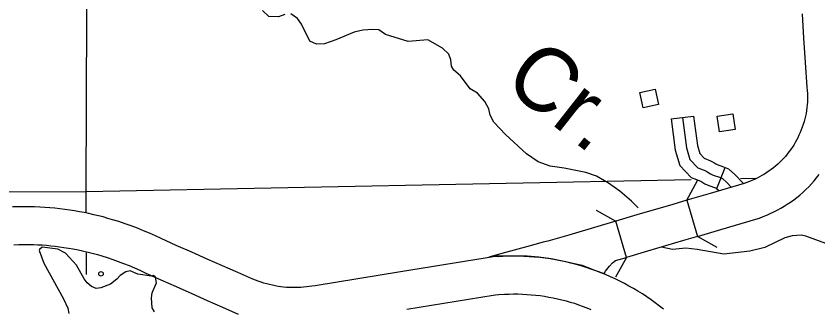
# Model space of a CAD drawing. Extents: x -19 to 366, y -4 to 359.
# Drawn here: x 132.38 to 133.386, y 199.92 to 200.288 of the extents above; entities that cross this region are included whole.
import ezdxf

# ---------------------------------------------------------------- set-up
doc = ezdxf.new("R2010")
doc.units = 0
for name, color, linetype in [('Level 10', 7, 'Continuous'), ('Level 32', 7, 'Continuous'), ('Level 35', 7, 'Continuous'), ('Level 37', 7, 'Continuous'), ('Level 5', 7, 'Continuous'), ('Level 56', 7, 'Continuous'), ('Level 57', 7, 'Continuous'), ('Level 60', 7, 'Continuous'), ('Level 9', 7, 'Continuous')]:
    doc.layers.add(name, color=color, linetype=linetype)

msp = doc.modelspace()

# ---------------------------------------------------------------- linework, layer by layer
at = {"layer": 'Level 10'}
for p, q in [((133.2215, 200.0563), (133.2349, 200.0109)), ((133.1459, 199.9847), (133.1325, 200.0301))]:
    msp.add_line(p, q, dxfattribs=at)
for points in [[(133.3662, 200.2902), (133.3682, 200.2597), (133.3702, 200.2291), (133.3723, 200.1983), (133.3727, 200.1941), (133.3729, 200.1905), (133.3731, 200.1868), (133.373, 200.1833), (133.3729, 200.1797), (133.3727, 200.1761), (133.3723, 200.1726), (133.3718, 200.169), (133.3712, 200.1654), (133.3705, 200.1619), (133.3697, 200.1584), (133.3687, 200.155), (133.3677, 200.1516), (133.3665, 200.1481), (133.3652, 200.1448), (133.3638, 200.1414), (133.3623, 200.1381), (133.3608, 200.1348), (133.3592, 200.1318), (133.3575, 200.1287), (133.3557, 200.1257), (133.3538, 200.1227), (133.3518, 200.1198), (133.3497, 200.117), (133.3475, 200.1142), (133.3453, 200.1115), (133.343, 200.1089), (133.3406, 200.1063), (133.3381, 200.1038), (133.3357, 200.1015), (133.3332, 200.0994), (133.3305, 200.0972), (133.3276, 200.0951), (133.3248, 200.0931), (133.3219, 200.0911), (133.3189, 200.0892), (133.3159, 200.0875), (133.3128, 200.0858), (133.3097, 200.0842), (133.3065, 200.0826), (133.3033, 200.0812), (133.3001, 200.0799), (133.2968, 200.0787), (133.2936, 200.0776), (133.2509, 200.065)], [(133.2643, 200.0196), (133.308, 200.0325), (133.3128, 200.0341), (133.3173, 200.0358), (133.3219, 200.0377), (133.3263, 200.0396), (133.3307, 200.0417), (133.3351, 200.044), (133.3394, 200.0463), (133.3436, 200.0488), (133.3477, 200.0514), (133.3518, 200.0541), (133.3557, 200.057), (133.3596, 200.0599), (133.3634, 200.0629), (133.3673, 200.0663), (133.3711, 200.0698), (133.3746, 200.0733), (133.378, 200.0769), (133.3813, 200.0807), (133.3845, 200.0846), (133.3875, 200.0885)], [(133.2509, 200.065), (133.2215, 200.0563)], [(133.2215, 200.0563), (133.204, 200.0511), (133.159, 200.0379), (133.1325, 200.0301)], [(132.9809, 199.9859), (132.9685, 199.9839), (132.8624, 199.9666), (132.7551, 199.9492), (132.7511, 199.9485), (132.7476, 199.948), (132.7441, 199.9476), (132.7405, 199.9472), (132.737, 199.947), (132.7334, 199.9468), (132.7298, 199.9468), (132.7263, 199.9468), (132.7227, 199.9469), (132.7191, 199.9471), (132.7156, 199.9474), (132.7122, 199.9478), (132.7087, 199.9483), (132.7051, 199.9489), (132.7015, 199.9497), (132.6979, 199.9505), (132.6943, 199.9514), (132.6908, 199.9524), (132.6873, 199.9535), (132.6838, 199.9547), (132.6803, 199.956), (132.677, 199.9573), (132.658, 199.9656), (132.6387, 199.9741), (132.6194, 199.9826), (132.6002, 199.9912), (132.5809, 199.9998), (132.5618, 200.0084), (132.5547, 200.0117), (132.5472, 200.0151), (132.5396, 200.0182), (132.532, 200.0213), (132.5243, 200.0242), (132.5166, 200.027), (132.5088, 200.0296), (132.5009, 200.032), (132.4951, 200.0337), (132.4892, 200.0354), (132.4832, 200.0369), (132.4772, 200.0383), (132.4713, 200.0396), (132.4652, 200.0409), (132.4592, 200.042), (132.4533, 200.043), (132.4472, 200.044), (132.441, 200.0449), (132.4347, 200.0457), (132.4283, 200.0464), (132.422, 200.047), (132.4157, 200.0475), (132.4094, 200.0479), (132.4029, 200.0482), (132.3958, 200.0483), (132.389, 200.0483), (132.382, 200.0482), (132.3751, 200.048)], [(133.1325, 200.0301), (133.1139, 200.0247), (133.0733, 200.0124), (133.047, 200.0051), (133.0414, 200.0036), (133.0205, 199.9978), (132.994, 199.9907), (132.9732, 199.9851), (132.9822, 199.9865), (133.005, 199.9867), (133.0212, 199.9865), (133.0357, 199.9853), (133.0512, 199.9831), (133.0676, 199.9799), (133.0901, 199.9749), (133.107, 199.9683), (133.1178, 199.9643)], [(133.2349, 200.0109), (133.2643, 200.0196)], [(133.2349, 200.0109), (133.2174, 200.0057), (133.1723, 199.9925), (133.1459, 199.9847)], [(132.377, 200.0006), (132.3831, 200.0008), (132.3893, 200.0009), (132.3955, 200.0009), (132.4016, 200.0009), (132.4069, 200.0006), (132.4125, 200.0003), (132.418, 199.9999), (132.4235, 199.9993), (132.429, 199.9987), (132.4344, 199.998), (132.4399, 199.9972), (132.4455, 199.9963), (132.4509, 199.9954), (132.4562, 199.9944), (132.4614, 199.9933), (132.4666, 199.9922), (132.4718, 199.9909), (132.477, 199.9896), (132.4821, 199.9882), (132.4872, 199.9867), (132.4942, 199.9845), (132.5011, 199.9822), (132.508, 199.9797), (132.5148, 199.9772), (132.5216, 199.9745), (132.5284, 199.9716), (132.535, 199.9686), (132.542, 199.9654), (132.5615, 199.9566), (132.5809, 199.948), (132.6002, 199.9393), (132.6196, 199.9308), (132.639, 199.9222), (132.6587, 199.9136)], [(133.1072, 199.968), (133.1013, 199.9701), (133.0951, 199.9721), (133.0888, 199.9741), (133.0826, 199.9759), (133.0762, 199.9775), (133.0697, 199.9791), (133.0632, 199.9804), (133.0567, 199.9817), (133.0501, 199.9827), (133.0436, 199.9837), (133.037, 199.9845), (133.0304, 199.9851), (133.0237, 199.9856), (133.0171, 199.9859), (133.0105, 199.9861), (133.0038, 199.9862), (132.9972, 199.9861), (132.9906, 199.9858), (132.9857, 199.9855), (132.9809, 199.9859)], [(133.1178, 199.9643), (133.1197, 199.9675), (133.1244, 199.9737), (133.1284, 199.9777), (133.1319, 199.9806), (133.1459, 199.9847)], [(133.1922, 199.9197), (133.1872, 199.9237), (133.182, 199.9276), (133.1767, 199.9315), (133.1713, 199.9352), (133.1658, 199.9388), (133.1603, 199.9422), (133.1547, 199.9456), (133.149, 199.9488), (133.1432, 199.9519), (133.1374, 199.9549), (133.1316, 199.9577), (133.1256, 199.9605), (133.1196, 199.9631), (133.1135, 199.9655), (133.1072, 199.968)], [(132.87, 199.9198), (132.9784, 199.9375), (132.9815, 199.9379)], [(132.9815, 199.9379), (132.9856, 199.9381), (132.9929, 199.9385), (132.9985, 199.9387), (133.004, 199.9388), (133.0096, 199.9388), (133.0152, 199.9386), (133.0208, 199.9383), (133.0263, 199.9379), (133.0319, 199.9374), (133.0374, 199.9367), (133.0429, 199.9359), (133.0484, 199.935), (133.0539, 199.934), (133.0594, 199.9329), (133.0648, 199.9316), (133.07, 199.9302), (133.0753, 199.9287), (133.0806, 199.9271), (133.0858, 199.9253), (133.0904, 199.9237)], [(133.0904, 199.9237), (133.0962, 199.9215), (133.1013, 199.9194)]]:
    msp.add_lwpolyline(points, dxfattribs=at)
at = {"layer": 'Level 32'}
for p, q in [((133.2019, 200.1584), (133.2301, 200.1621)), ((133.2591, 200.0712), (133.2699, 200.0975))]:
    msp.add_line(p, q, dxfattribs=at)
for points in [[(133.216, 200.1603), (133.2211, 200.1221), (133.2255, 200.1076), (133.2353, 200.0971), (133.2453, 200.0932), (133.248, 200.0916), (133.2511, 200.0895), (133.2546, 200.088), (133.2626, 200.0852), (133.2662, 200.0837), (133.2718, 200.0786), (133.2777, 200.0724)], [(133.2301, 200.1621), (133.235, 200.1252), (133.2381, 200.1149), (133.2435, 200.1092), (133.2515, 200.106), (133.2556, 200.1036), (133.258, 200.102), (133.2598, 200.1012), (133.2676, 200.0985), (133.2699, 200.0975)], [(133.2019, 200.1584), (133.2071, 200.1191), (133.2129, 200.1002), (133.2271, 200.0851), (133.2391, 200.0803), (133.2404, 200.0796), (133.2441, 200.077), (133.2494, 200.0747), (133.2575, 200.0719), (133.2591, 200.0712)], [(133.2699, 200.0975), (133.2739, 200.0959), (133.2818, 200.0887), (133.2923, 200.0777)], [(133.2585, 200.0715), (133.2618, 200.0685)]]:
    msp.add_lwpolyline(points, dxfattribs=at)
at = {"layer": 'Level 35'}
for points in [[(132.7171, 200.2893), (132.7092, 200.2865), (132.6971, 200.2871), (132.689, 200.2946)], [(133.1607, 200.0467), (133.1522, 200.0553), (133.1377, 200.0676), (133.1231, 200.078), (133.1082, 200.0865), (133.0949, 200.0913), (133.0676, 200.0966), (133.0501, 200.099), (133.0349, 200.1048), (133.0204, 200.1145), (132.9939, 200.1388), (132.9792, 200.1545), (132.9749, 200.1632), (132.9729, 200.1711), (132.9682, 200.1805), (132.959, 200.1907), (132.9498, 200.1962), (132.9375, 200.2127), (132.929, 200.2198), (132.9263, 200.2247), (132.9254, 200.2327), (132.9227, 200.2395), (132.915, 200.2473), (132.8967, 200.2577), (132.8717, 200.2554), (132.8436, 200.2642), (132.8352, 200.2701), (132.8276, 200.2708), (132.8151, 200.2698), (132.8042, 200.2674), (132.7812, 200.2576), (132.7669, 200.2528), (132.7567, 200.2523), (132.7483, 200.256), (132.7381, 200.2775), (132.7331, 200.2846), (132.7247, 200.2902)], [(133.4228, 199.9971), (133.4101, 199.9985), (133.3961, 200.0021), (133.3708, 200.0115), (133.3654, 200.0125), (133.3537, 200.0117), (133.3444, 200.0093), (133.3194, 199.9973), (133.3008, 199.9924), (133.2681, 199.9889), (133.2344, 199.9947), (133.2202, 199.9964), (133.2036, 199.9948), (133.1897, 199.9976)]]:
    msp.add_lwpolyline(points, dxfattribs=at)
at = {"layer": 'Level 37'}
for points in [[(133.2215, 200.0563), (133.2351, 200.0812)], [(133.1076, 200.0438), (133.1325, 200.0301)], [(133.2598, 199.9973), (133.2349, 200.0109)], [(133.1459, 199.9847), (133.1322, 199.9598)]]:
    msp.add_lwpolyline(points, dxfattribs=at)
at = {"layer": 'Level 5'}
for points in [[(132.4676, 200.0674), (132.4715, 201.0786)], [(132.4676, 200.0674), (133.2269, 200.0824)], [(133.2889, 200.0836), (133.3084, 200.084)], [(131.8744, 200.0656), (132.4676, 200.0674)], [(132.4678, 200.0415), (132.4676, 200.0674)], [(132.4682, 199.9633), (132.4681, 199.9905)]]:
    msp.add_lwpolyline(points, dxfattribs=at)
at = {"layer": 'Level 56'}
for points in [[(133.182, 200.1957), (133.1861, 200.1764), (133.1668, 200.1722), (133.1626, 200.1915)], [(133.2793, 200.1647), (133.2821, 200.1451), (133.2625, 200.1423), (133.2597, 200.1619)]]:
    msp.add_lwpolyline(points, close=True, dxfattribs=at)
at = {"layer": 'Level 57'}
msp.add_circle((132.4864, 199.9641), 0.00284, dxfattribs=at)
at = {"layer": 'Level 60'}
for points in [[(139.4406, 1.5315), (139.2511, 10.1473), (139.0608, 18.7633), (138.8699, 27.3793), (138.6784, 35.9956), (138.4861, 44.6119), (138.2932, 53.2285), (138.0997, 61.8451), (137.9055, 70.4619), (137.7106, 79.0789), (137.5151, 87.6959), (137.319, 96.3132), (137.1221, 104.9306), (136.9247, 113.5481), (136.7265, 122.1658), (136.5278, 130.7836), (136.3283, 139.4016), (136.1282, 148.0197), (135.9275, 156.6379), (135.7261, 165.2564), (135.5241, 173.8749), (135.3214, 182.4936), (135.1181, 191.1125), (134.9141, 199.7315), (134.7095, 208.3506), (134.5043, 216.9699), (134.2984, 225.5894), (134.0919, 234.209), (133.8847, 242.8288), (133.6769, 251.4487), (133.4685, 260.0687), (133.2594, 268.6889), (133.0497, 277.3093), (132.8393, 285.9298), (132.6283, 294.5504), (132.4167, 303.1713), (132.2044, 311.7922), (131.9916, 320.4133), (131.778, 329.0346), (131.5639, 337.656), (131.3491, 346.2776)], [(0, 198.1326), (7.1014, 198.137), (14.2028, 198.1503), (21.3042, 198.1724), (28.4055, 198.2034), (35.5068, 198.2433), (42.6081, 198.292), (49.7092, 198.3496), (56.8103, 198.4161), (63.9113, 198.4913), (71.0123, 198.5755), (78.1131, 198.6685), (85.2137, 198.7704), (92.3143, 198.8811), (99.4147, 199.0007), (106.5149, 199.1291), (113.615, 199.2664), (120.7149, 199.4126), (127.8146, 199.5676), (134.9141, 199.7315), (142.0135, 199.9042), (149.1125, 200.0858), (156.2114, 200.2762), (163.31, 200.4755), (170.4084, 200.6837), (177.5065, 200.9007), (184.6043, 201.1265), (191.7018, 201.3612), (198.799, 201.6048), (205.896, 201.8572), (212.9926, 202.1185), (220.0888, 202.3886), (227.1848, 202.6676), (234.2803, 202.9554), (241.3755, 203.2521), (248.4704, 203.5576), (255.5648, 203.872), (262.6589, 204.1952), (269.7525, 204.5273), (276.8457, 204.8682), (283.9385, 205.218), (291.0309, 205.5766), (298.1228, 205.9441), (305.2142, 206.3204), (312.3051, 206.7056), (319.3956, 207.0996), (326.4856, 207.5024), (333.5751, 207.9141), (340.664, 208.3347)]]:
    msp.add_spline(points, degree=3, dxfattribs=at)
at = {"layer": 'Level 9'}
msp.add_lwpolyline([(132.5536, 199.9164), (132.5505, 199.9216), (132.5496, 199.9341), (132.5506, 199.9402), (132.5561, 199.9528), (132.5549, 199.96), (132.5522, 199.9619), (132.5499, 199.9611), (132.5325, 199.9635), (132.5229, 199.9679), (132.5177, 199.9667), (132.5105, 199.962), (132.5064, 199.9574), (132.4982, 199.9509), (132.4862, 199.9465), (132.4801, 199.9457), (132.4744, 199.9483), (132.469, 199.9527), (132.4652, 199.958), (132.4558, 199.9749), (132.4416, 199.9899), (132.4321, 199.9951), (132.4127, 199.9975), (132.409, 199.9948), (132.4086, 199.9932), (132.4145, 199.9774), (132.4391, 199.9326), (132.4449, 199.9209), (132.4458, 199.9141)], dxfattribs=at)

# ---------------------------------------------------------------- texts
at = {"layer": 'Level 35'}
msp.add_text('Cr.', height=0.08, rotation=321.824, dxfattribs=at).set_placement((132.9887, 200.2012))

doc.saveas('drawing.dxf')
